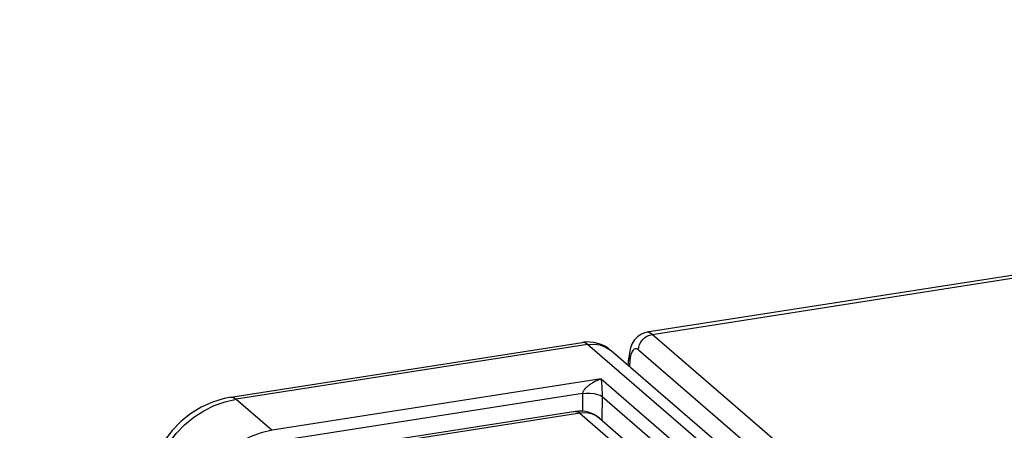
# Model space of a CAD drawing. Header units: millimetres. Extents: x -2579 to 1363, y -329 to 2298.
# Tile 272 of 280: x 1164 to 1196, y 1219 to 1233. Entities that reach past the tile are written whole.
import ezdxf

# ---------------------------------------------------------------- set-up
doc = ezdxf.new("R2010")
doc.units = ezdxf.units.MM
doc.header["$LTSCALE"] = 30.734
doc.layers.get('0').update_dxf_attribs({"linetype": 'CONTINUOUS'})

msp = doc.modelspace()

# ---------------------------------------------------------------- linework, layer by layer
at = {"color": 7}
for p, q in [((1251.527, 1232.617), (1184.531, 1222.175)), ((1170.623, 1220.008), (1182.371, 1221.839)), ((1216.914, 1192.578), (1183.34, 1221.561)), ((1183.91, 1221.069), (1183.928, 1221.313)), ((1182.144, 1219.533), (1138.301, 1212.7)), ((1182.951, 1219.302), (1198.422, 1205.946))]:
    msp.add_line(p, q, dxfattribs=at)
at = {"color": 2}
for p, q in [((1184.716, 1222.107), (1251.709, 1232.549)), ((1218.289, 1193.124), (1184.716, 1222.107)), ((1182.554, 1221.77), (1170.805, 1219.939)), ((1182.554, 1221.77), (1182.762, 1221.783)), ((1216.127, 1192.787), (1182.554, 1221.77)), ((1183.979, 1221.336), (1183.966, 1221.222)), ((1184.256, 1221.586), (1217.83, 1192.603)), ((1183.966, 1221.222), (1183.953, 1221.033)), ((1183.005, 1220.617), (1172.006, 1218.903)), ((1183.005, 1220.617), (1214.177, 1193.707)), ((1183.005, 1220.617), (1183.008, 1220.596)), ((1183.014, 1220.531), (1183.018, 1220.487)), ((1183.018, 1220.487), (1183.021, 1220.443)), ((1183.021, 1220.443), (1183.024, 1220.401)), ((1183.024, 1220.401), (1183.027, 1220.358)), ((1183.027, 1220.358), (1183.03, 1220.316)), ((1182.386, 1220.13), (1172.123, 1218.53)), ((1182.386, 1220.13), (1182.378, 1219.53)), ((1183.03, 1220.316), (1183.032, 1220.273)), ((1183.04, 1220.034), (1183.03, 1219.233)), ((1183.032, 1220.273), (1183.034, 1220.23)), ((1183.034, 1220.23), (1183.036, 1220.189)), ((1183.04, 1220.034), (1200.391, 1205.055)), ((1170.073, 1219.728), (1170.436, 1219.857)), ((1170.436, 1219.857), (1170.805, 1219.939)), ((1170.805, 1219.939), (1172.006, 1218.903)), ((1182.296, 1219.476), (1138.453, 1212.643)), ((1182.296, 1219.476), (1197.723, 1206.157))]:
    msp.add_line(p, q, dxfattribs=at)
at = {"color": 7}
for points in [[(1184.531, 1222.175), (1184.452, 1222.157), (1184.332, 1222.107), (1184.221, 1222.029), (1184.126, 1221.926), (1184.049, 1221.803), (1183.991, 1221.66), (1183.951, 1221.497), (1183.928, 1221.313)], [(1170.623, 1220.007), (1170.407, 1219.966), (1170.013, 1219.846), (1169.636, 1219.676), (1169.28, 1219.457), (1168.953, 1219.194), (1168.66, 1218.892), (1168.408, 1218.556), (1168.2, 1218.192), (1168.043, 1217.807), (1167.991, 1217.633)]]:
    msp.add_lwpolyline(points, dxfattribs=at)
at = {"color": 2}
for points in [[(1184.256, 1221.586), (1184.267, 1221.675), (1184.294, 1221.763), (1184.336, 1221.845), (1184.391, 1221.921), (1184.459, 1221.988), (1184.538, 1222.044), (1184.625, 1222.084), (1184.716, 1222.107)], [(1184.716, 1222.107), (1184.629, 1222.162), (1184.545, 1222.177), (1184.531, 1222.175)], [(1182.554, 1221.77), (1182.468, 1221.825), (1182.385, 1221.84), (1182.371, 1221.839)], [(1182.762, 1221.783), (1182.965, 1221.754), (1183.155, 1221.684)], [(1183.155, 1221.684), (1183.323, 1221.576), (1183.34, 1221.561)], [(1183.928, 1221.313), (1183.927, 1221.308), (1183.937, 1221.265), (1183.966, 1221.222)], [(1184.256, 1221.586), (1184.204, 1221.618), (1184.155, 1221.627), (1184.109, 1221.611), (1184.067, 1221.573), (1184.03, 1221.512), (1184.001, 1221.433), (1183.979, 1221.336)], [(1183.005, 1220.617), (1182.965, 1220.602), (1182.926, 1220.587), (1182.888, 1220.571), (1182.852, 1220.555), (1182.817, 1220.538), (1182.783, 1220.521), (1182.751, 1220.504), (1182.721, 1220.487), (1182.693, 1220.47), (1182.665, 1220.453), (1182.639, 1220.436), (1182.614, 1220.419), (1182.591, 1220.401), (1182.568, 1220.384), (1182.546, 1220.366), (1182.525, 1220.347), (1182.505, 1220.329), (1182.487, 1220.311), (1182.47, 1220.292), (1182.454, 1220.274), (1182.44, 1220.255), (1182.427, 1220.237), (1182.416, 1220.219), (1182.406, 1220.201), (1182.398, 1220.183), (1182.392, 1220.166), (1182.388, 1220.148), (1182.386, 1220.13)], [(1183.008, 1220.596), (1183.012, 1220.553), (1183.014, 1220.531)], [(1170.623, 1220.008), (1170.636, 1220.009), (1170.719, 1219.994), (1170.805, 1219.939)], [(1182.386, 1220.13), (1182.511, 1220.14), (1182.642, 1220.138), (1182.768, 1220.126), (1182.882, 1220.103), (1182.974, 1220.072), (1183.04, 1220.034)], [(1183.036, 1220.189), (1183.038, 1220.148), (1183.039, 1220.128)], [(1183.039, 1220.128), (1183.04, 1220.089), (1183.04, 1220.071), (1183.04, 1220.034)], [(1168.352, 1218.137), (1168.557, 1218.477), (1168.801, 1218.794), (1169.08, 1219.082), (1169.389, 1219.337), (1169.722, 1219.554), (1170.073, 1219.728)], [(1182.144, 1219.533), (1182.181, 1219.533), (1182.219, 1219.524), (1182.257, 1219.505), (1182.296, 1219.476)], [(1182.951, 1219.302), (1182.839, 1219.382), (1182.715, 1219.439), (1182.58, 1219.475), (1182.439, 1219.487), (1182.296, 1219.476)], [(1172.006, 1218.903), (1171.637, 1218.82), (1171.276, 1218.689), (1170.929, 1218.511), (1170.601, 1218.289), (1170.299, 1218.029), (1170.028, 1217.733), (1169.956, 1217.633)]]:
    msp.add_lwpolyline(points, dxfattribs=at)
at = {"color": 7}
for centre, radius, start in [((1182.556, 1220.653), 1.2, 49.1527), ((1182.298, 1218.545), 1, 49.1938)]:
    msp.add_arc(centre, radius, start, 98.8586, dxfattribs=at)

doc.saveas('drawing.dxf')
